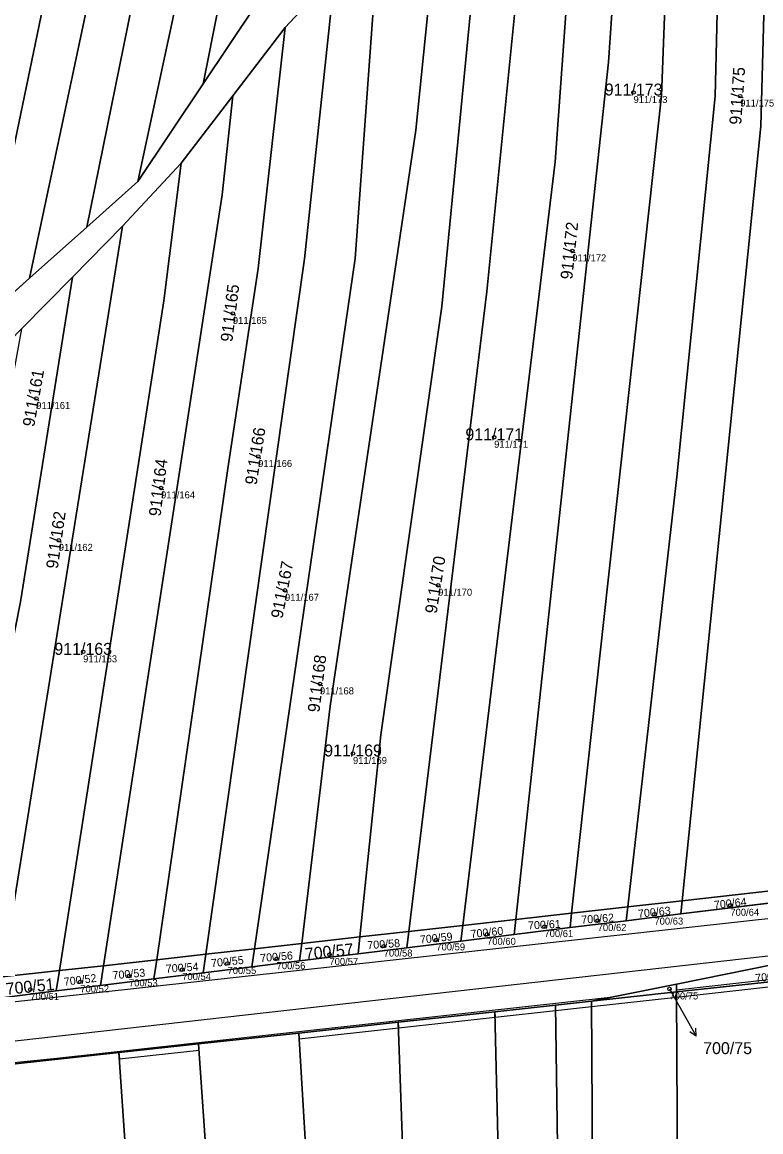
# Model space of a CAD drawing. Extents: x -603967 to -594699, y -1179315 to -1165625.
# Drawn here: x -596660.5 to -596555.4, y -1172077.4 to -1171919.4 of the extents above; entities that cross this region are included whole.
import ezdxf

# ---------------------------------------------------------------- set-up
doc = ezdxf.new("R2010")
doc.units = 0
for name, color, linetype in [('Definiční body', 7, 'Continuous'), ('Hranice parcel', 7, 'Continuous'), ('Parcelní čísla', 7, 'Continuous'), ('Polygon parcely', 7, 'Continuous'), ('Pop  PČ popisy', 7, 'Continuous'), ('Vnitřní kresba', 7, 'Continuous'), ('Věcná břemena k části', 7, 'Continuous')]:
    doc.layers.add(name, color=color, linetype=linetype)

msp = doc.modelspace()

# ---------------------------------------------------------------- linework, layer by layer
at = {"layer": 'Definiční body'}
for centre in [(-596573.48, -1171929.40994), (-596558.29, -1171929.91994), (-596582.2, -1171951.96994), (-596630.52, -1171960.86994), (-596658.51, -1171972.97994), (-596593.32, -1171978.50994), (-596626.92, -1171981.24994), (-596640.74, -1171985.71994), (-596655.3, -1171993.18994), (-596623.1, -1172000.29994), (-596601.29, -1171999.57994), (-596651.84, -1172009.05994), (-596618.12, -1172013.62994), (-596613.42, -1172023.52994), (-596570.5, -1172046.40994), (-596559.69, -1172045.14994), (-596586.16, -1172048.18994), (-596578.58, -1172047.32994), (-596594.33, -1172049.28994), (-596609.04, -1172050.95994), (-596601.55, -1172050.08994), (-596624.29, -1172052.75994), (-596616.77, -1172052.16994), (-596637.73, -1172054.30994), (-596631.28, -1172053.43994), (-596652.24, -1172056.04994), (-596645.31, -1172055.20994), (-596659.36, -1172057.13994), (-596568.36, -1172057.06994)]:
    msp.add_circle(centre, 0.25, dxfattribs=at)
at = {"layer": 'Hranice parcel'}
for p, q in [((-596623.06, -1171920.13), (-596616.01, -1171912.53)), ((-596627.33, -1171917.09), (-596634.75, -1171928.19)), ((-596630.53, -1171929.86), (-596623.06, -1171920.13)), ((-596634.75, -1171928.19), (-596644.04, -1171942.08)), ((-596637.9, -1171939.47), (-596630.53, -1171929.86)), ((-596646.21, -1171948.46), (-596637.9, -1171939.47)), ((-596644.04, -1171942.08), (-596651.33, -1171948.59)), ((-596663.37, -1172055.36), (-596646.21, -1171948.46)), ((-596651.33, -1171948.59), (-596659.47, -1171955.86)), ((-596653.35, -1171955.72), (-596646.21, -1171948.46)), ((-596659.47, -1171955.86), (-596667, -1171962.59)), ((-596660.59, -1171963.08), (-596653.35, -1171955.72)), ((-596551.03, -1172042.76), (-596566.55, -1172044.51)), ((-596566.55, -1172044.51), (-596574.3, -1172045.38)), ((-596566.74, -1172046.38), (-596551.18, -1172044.47)), ((-596566.74, -1172046.38), (-596566.55, -1172044.51)), ((-596582.29, -1172046.28), (-596590.24, -1172047.17)), ((-596582.52, -1172048.33), (-596582.29, -1172046.28)), ((-596574.3, -1172045.38), (-596582.29, -1172046.28)), ((-596574.51, -1172047.34), (-596574.3, -1172045.38)), ((-596574.51, -1172047.34), (-596566.74, -1172046.38)), ((-596590.24, -1172047.17), (-596597.8, -1172048.02)), ((-596590.48, -1172049.31), (-596590.24, -1172047.17)), ((-596582.52, -1172048.33), (-596574.51, -1172047.34)), ((-596605.47, -1172048.88), (-596612.45, -1172049.66)), ((-596605.77, -1172051.2), (-596605.47, -1172048.88)), ((-596597.8, -1172048.02), (-596605.47, -1172048.88)), ((-596598.07, -1172050.25), (-596597.8, -1172048.02)), ((-596598.07, -1172050.25), (-596590.48, -1172049.31)), ((-596590.48, -1172049.31), (-596582.52, -1172048.33)), ((-596620.69, -1172050.58), (-596627.44, -1172051.34)), ((-596621.04, -1172053.08), (-596620.69, -1172050.58)), ((-596612.45, -1172049.66), (-596620.69, -1172050.58)), ((-596612.7, -1172052.05), (-596612.45, -1172049.66)), ((-596605.77, -1172051.2), (-596598.07, -1172050.25)), ((-596634.39, -1172052.12), (-596641.36, -1172052.9)), ((-596634.76, -1172054.77), (-596634.39, -1172052.12)), ((-596627.44, -1172051.34), (-596634.39, -1172052.12)), ((-596627.81, -1172053.91), (-596627.44, -1172051.34)), ((-596621.04, -1172053.08), (-596612.7, -1172052.05)), ((-596612.7, -1172052.05), (-596605.77, -1172051.2)), ((-596648.94, -1172053.75), (-596655.22, -1172054.45)), ((-596649.37, -1172056.57), (-596648.94, -1172053.75)), ((-596641.36, -1172052.9), (-596648.94, -1172053.75)), ((-596641.76, -1172055.63), (-596641.36, -1172052.9)), ((-596634.76, -1172054.77), (-596627.81, -1172053.91)), ((-596627.81, -1172053.91), (-596621.04, -1172053.08)), ((-596550.02, -1172052.87), (-596567.38, -1172056.37)), ((-596655.22, -1172054.45), (-596663.37, -1172055.36)), ((-596655.67, -1172057.35), (-596655.22, -1172054.45)), ((-596649.37, -1172056.57), (-596641.76, -1172055.63)), ((-596641.76, -1172055.63), (-596634.76, -1172054.77)), ((-596567.38, -1172057.49), (-596550.05, -1172055.61)), ((-596663.85, -1172058.36), (-596655.67, -1172057.35)), ((-596655.67, -1172057.35), (-596649.37, -1172056.57)), ((-596567.38, -1172056.37), (-596579.44, -1172058.8)), ((-596567.38, -1172057.49), (-596567.38, -1172056.37)), ((-596579.44, -1172058.8), (-596584.6, -1172059.36)), ((-596579.44, -1172058.8), (-596567.38, -1172057.49)), ((-596593.21, -1172060.3), (-596606.98, -1172061.8)), ((-596584.6, -1172059.36), (-596593.21, -1172060.3)), ((-596606.98, -1172061.8), (-596621.15, -1172063.34)), ((-596621.15, -1172063.34), (-596635.39, -1172064.89)), ((-596635.39, -1172064.89), (-596646.74, -1172066.12)), ((-596646.74, -1172066.12), (-596668.46, -1172068.48))]:
    msp.add_line(p, q, dxfattribs=at)
for points in [[(-596598.38, -1171637.1), (-596595.11, -1171668.55), (-596595.9, -1171699.97), (-596607.56, -1171780.02), (-596621.5, -1171861.61), (-596634.75, -1171928.19)], [(-596600.98, -1171638.12), (-596599.79, -1171667.73), (-596600.76, -1171701.58), (-596616.51, -1171803.75), (-596636.22, -1171905.61), (-596644.04, -1171942.08)], [(-596604.44, -1171639.47), (-596603.65, -1171669.57), (-596608.35, -1171720.66), (-596626.83, -1171828.04), (-596651.33, -1171948.59)], [(-596609.08, -1171641.28), (-596609.02, -1171671.9), (-596613.16, -1171719.01), (-596629.34, -1171813.71), (-596659.47, -1171955.86)], [(-596613.18, -1171642.7), (-596613.49, -1171671.77), (-596618.29, -1171722.48), (-596625.19, -1171756.4), (-596648.25, -1171873.13), (-596654.96, -1171904.69), (-596667, -1171962.59)], [(-596566.55, -1172044.51), (-596555.36, -1171934.18), (-596553.65, -1171870.92)], [(-596574.3, -1172045.38), (-596567.32, -1171984.12), (-596561.86, -1171929.91), (-596560.55, -1171874.7)], [(-596582.29, -1172046.28), (-596569.52, -1171929.86), (-596567.57, -1171878.54)], [(-596590.24, -1172047.17), (-596577.04, -1171925.08), (-596574.08, -1171882.1)], [(-596597.8, -1172048.02), (-596584.62, -1171939.26), (-596580.8, -1171885.78)], [(-596605.47, -1172048.88), (-596594.37, -1171957.76), (-596587.53, -1171889.33)], [(-596612.45, -1172049.66), (-596609.45, -1172020.86), (-596600.79, -1171959.87), (-596594.45, -1171894.83)], [(-596620.69, -1172050.58), (-596616.67, -1172016.81), (-596604.46, -1171934.77), (-596600.89, -1171899.73)], [(-596627.44, -1172051.34), (-596613.12, -1171953.05), (-596609.77, -1171907.25)], [(-596634.39, -1172052.12), (-596620.32, -1171953.07), (-596616.01, -1171912.53)], [(-596641.36, -1172052.9), (-596631.24, -1171982.95), (-596626.9, -1171954.48), (-596623.06, -1171920.13)], [(-596648.94, -1172053.75), (-596632.06, -1171943.97), (-596630.53, -1171929.86)], [(-596655.22, -1172054.45), (-596640.35, -1171959.08), (-596637.9, -1171939.47)], [(-596671.52, -1172056.27), (-596660.76, -1172001.92), (-596653.35, -1171955.72)], [(-596579.98, -1172327.06), (-596578.58, -1172207.98), (-596579.44, -1172058.8)], [(-596569.05, -1172328.76), (-596566.39, -1172235.48), (-596567.38, -1172057.49)], [(-596592.12, -1172325.17), (-596589.97, -1172197.25), (-596593.21, -1172060.3)], [(-596584.28, -1172326.39), (-596582.85, -1172211.37), (-596583.46, -1172139.6), (-596584.6, -1172059.36)], [(-596604.52, -1172323.24), (-596603.43, -1172162.21), (-596606.98, -1172061.8)], [(-596615.52, -1172323.53), (-596615.74, -1172153.84), (-596621.15, -1172063.34)], [(-596627.85, -1172323.64), (-596627.38, -1172180.82), (-596635.39, -1172064.89)], [(-596640.34, -1172323.73), (-596639.72, -1172168.75), (-596646.74, -1172066.12)]]:
    msp.add_lwpolyline(points, dxfattribs=at)
at = {"layer": 'Polygon parcely'}
for points in [[(-596595.11, -1171668.55), (-596595.9, -1171699.97), (-596607.56, -1171780.02), (-596621.5, -1171861.61), (-596634.75, -1171928.19), (-596627.33, -1171917.09), (-596615.52, -1171858.03), (-596604.48, -1171793.91), (-596599.43, -1171759.91), (-596591.55, -1171702.97), (-596591.24, -1171672.57), (-596593.97, -1171635.38), (-596598.38, -1171637.1)], [(-596599.79, -1171667.73), (-596600.76, -1171701.58), (-596616.51, -1171803.75), (-596636.22, -1171905.61), (-596644.04, -1171942.08), (-596634.75, -1171928.19), (-596621.5, -1171861.61), (-596607.56, -1171780.02), (-596595.9, -1171699.97), (-596595.11, -1171668.55), (-596598.38, -1171637.1), (-596600.98, -1171638.12)], [(-596651.33, -1171948.59), (-596644.04, -1171942.08), (-596636.22, -1171905.61), (-596616.51, -1171803.75), (-596600.76, -1171701.58), (-596599.79, -1171667.73), (-596600.98, -1171638.12), (-596604.44, -1171639.47), (-596603.65, -1171669.57), (-596608.35, -1171720.66), (-596626.83, -1171828.04)], [(-596613.16, -1171719.01), (-596629.34, -1171813.71), (-596659.47, -1171955.86), (-596651.33, -1171948.59), (-596626.83, -1171828.04), (-596608.35, -1171720.66), (-596603.65, -1171669.57), (-596604.44, -1171639.47), (-596609.08, -1171641.28), (-596609.02, -1171671.9)], [(-596625.19, -1171756.4), (-596648.25, -1171873.13), (-596654.96, -1171904.69), (-596667, -1171962.59), (-596659.47, -1171955.86), (-596629.34, -1171813.71), (-596613.16, -1171719.01), (-596609.02, -1171671.9), (-596609.08, -1171641.28), (-596613.18, -1171642.7), (-596613.49, -1171671.77), (-596618.29, -1171722.48)], [(-596626.3, -1171671.41), (-596634.31, -1171713.97), (-596636.32, -1171734.54), (-596675.74, -1171922.88), (-596688.82, -1171982.07), (-596667, -1171962.59), (-596654.96, -1171904.69), (-596648.25, -1171873.13), (-596625.19, -1171756.4), (-596618.29, -1171722.48), (-596613.49, -1171671.77), (-596613.18, -1171642.7), (-596624.29, -1171642.57)], [(-596542.08, -1171942.58), (-596539.38, -1171865.07), (-596553.65, -1171870.92), (-596555.36, -1171934.18), (-596566.55, -1172044.51), (-596551.03, -1172042.76)], [(-596555.36, -1171934.18), (-596553.65, -1171870.92), (-596560.55, -1171874.7), (-596561.86, -1171929.91), (-596567.32, -1171984.12), (-596574.3, -1172045.38), (-596566.55, -1172044.51)], [(-596561.86, -1171929.91), (-596560.55, -1171874.7), (-596567.57, -1171878.54), (-596569.52, -1171929.86), (-596582.29, -1172046.28), (-596574.3, -1172045.38), (-596567.32, -1171984.12)], [(-596582.29, -1172046.28), (-596569.52, -1171929.86), (-596567.57, -1171878.54), (-596574.08, -1171882.1), (-596577.04, -1171925.08), (-596590.24, -1172047.17)], [(-596590.24, -1172047.17), (-596577.04, -1171925.08), (-596574.08, -1171882.1), (-596580.8, -1171885.78), (-596584.62, -1171939.26), (-596597.8, -1172048.02)], [(-596597.8, -1172048.02), (-596584.62, -1171939.26), (-596580.8, -1171885.78), (-596587.53, -1171889.33), (-596594.37, -1171957.76), (-596605.47, -1172048.88)], [(-596594.37, -1171957.76), (-596587.53, -1171889.33), (-596594.45, -1171894.83), (-596600.79, -1171959.87), (-596609.45, -1172020.86), (-596612.45, -1172049.66), (-596605.47, -1172048.88)], [(-596600.79, -1171959.87), (-596594.45, -1171894.83), (-596600.89, -1171899.73), (-596604.46, -1171934.77), (-596616.67, -1172016.81), (-596620.69, -1172050.58), (-596612.45, -1172049.66), (-596609.45, -1172020.86)], [(-596604.46, -1171934.77), (-596600.89, -1171899.73), (-596609.77, -1171907.25), (-596613.12, -1171953.05), (-596627.44, -1172051.34), (-596620.69, -1172050.58), (-596616.67, -1172016.81)], [(-596613.12, -1171953.05), (-596609.77, -1171907.25), (-596616.01, -1171912.53), (-596620.32, -1171953.07), (-596634.39, -1172052.12), (-596627.44, -1172051.34)], [(-596620.32, -1171953.07), (-596616.01, -1171912.53), (-596623.06, -1171920.13), (-596626.9, -1171954.48), (-596631.24, -1171982.95), (-596641.36, -1172052.9), (-596634.39, -1172052.12)], [(-596631.24, -1171982.95), (-596626.9, -1171954.48), (-596623.06, -1171920.13), (-596630.53, -1171929.86), (-596632.06, -1171943.97), (-596648.94, -1172053.75), (-596641.36, -1172052.9)], [(-596632.06, -1171943.97), (-596630.53, -1171929.86), (-596637.9, -1171939.47), (-596640.35, -1171959.08), (-596655.22, -1172054.45), (-596648.94, -1172053.75)], [(-596640.35, -1171959.08), (-596637.9, -1171939.47), (-596646.21, -1171948.46), (-596663.37, -1172055.36), (-596655.22, -1172054.45)], [(-596663.37, -1172055.36), (-596646.21, -1171948.46), (-596653.35, -1171955.72), (-596660.76, -1172001.92), (-596671.52, -1172056.27)], [(-596660.76, -1172001.92), (-596653.35, -1171955.72), (-596660.59, -1171963.08), (-596677.69, -1172056.96), (-596671.52, -1172056.27)], [(-596566.74, -1172046.38), (-596551.18, -1172044.47), (-596551.03, -1172042.76), (-596566.55, -1172044.51)], [(-596574.51, -1172047.34), (-596566.74, -1172046.38), (-596566.55, -1172044.51), (-596574.3, -1172045.38)], [(-596590.48, -1172049.31), (-596582.52, -1172048.33), (-596582.29, -1172046.28), (-596590.24, -1172047.17)], [(-596582.52, -1172048.33), (-596574.51, -1172047.34), (-596574.3, -1172045.38), (-596582.29, -1172046.28)], [(-596598.07, -1172050.25), (-596590.48, -1172049.31), (-596590.24, -1172047.17), (-596597.8, -1172048.02)], [(-596612.7, -1172052.05), (-596605.77, -1172051.2), (-596605.47, -1172048.88), (-596612.45, -1172049.66)], [(-596605.77, -1172051.2), (-596598.07, -1172050.25), (-596597.8, -1172048.02), (-596605.47, -1172048.88)], [(-596627.81, -1172053.91), (-596621.04, -1172053.08), (-596620.69, -1172050.58), (-596627.44, -1172051.34)], [(-596621.04, -1172053.08), (-596612.7, -1172052.05), (-596612.45, -1172049.66), (-596620.69, -1172050.58)], [(-596641.76, -1172055.63), (-596634.76, -1172054.77), (-596634.39, -1172052.12), (-596641.36, -1172052.9)], [(-596634.76, -1172054.77), (-596627.81, -1172053.91), (-596627.44, -1172051.34), (-596634.39, -1172052.12)], [(-596655.67, -1172057.35), (-596649.37, -1172056.57), (-596648.94, -1172053.75), (-596655.22, -1172054.45)], [(-596649.37, -1172056.57), (-596641.76, -1172055.63), (-596641.36, -1172052.9), (-596648.94, -1172053.75)], [(-596550.02, -1172052.87), (-596567.38, -1172056.37), (-596567.38, -1172057.49), (-596550.05, -1172055.61)], [(-596663.85, -1172058.36), (-596655.67, -1172057.35), (-596655.22, -1172054.45), (-596663.37, -1172055.36)], [(-596553.66, -1172331.15), (-596552.65, -1172290.86), (-596550.23, -1172154.62), (-596550.05, -1172055.61), (-596567.38, -1172057.49), (-596566.39, -1172235.48), (-596569.05, -1172328.76)], [(-596567.38, -1172056.37), (-596579.44, -1172058.8), (-596567.38, -1172057.49)], [(-596584.6, -1172059.36), (-596583.46, -1172139.6), (-596582.85, -1172211.37), (-596584.28, -1172326.39), (-596579.98, -1172327.06), (-596578.58, -1172207.98), (-596579.44, -1172058.8)], [(-596566.39, -1172235.48), (-596567.38, -1172057.49), (-596579.44, -1172058.8), (-596578.58, -1172207.98), (-596579.98, -1172327.06), (-596569.05, -1172328.76)], [(-596593.21, -1172060.3), (-596606.98, -1172061.8), (-596603.43, -1172162.21), (-596604.52, -1172323.24), (-596592.12, -1172325.17), (-596589.97, -1172197.25)], [(-596593.21, -1172060.3), (-596589.97, -1172197.25), (-596592.12, -1172325.17), (-596584.28, -1172326.39), (-596582.85, -1172211.37), (-596583.46, -1172139.6), (-596584.6, -1172059.36)], [(-596606.98, -1172061.8), (-596621.15, -1172063.34), (-596615.74, -1172153.84), (-596615.52, -1172323.53), (-596604.52, -1172323.24), (-596603.43, -1172162.21)], [(-596621.15, -1172063.34), (-596635.39, -1172064.89), (-596627.38, -1172180.82), (-596627.85, -1172323.64), (-596615.52, -1172323.53), (-596615.74, -1172153.84)], [(-596635.39, -1172064.89), (-596646.74, -1172066.12), (-596639.72, -1172168.75), (-596640.34, -1172323.73), (-596627.85, -1172323.64), (-596627.38, -1172180.82)], [(-596646.74, -1172066.12), (-596668.46, -1172068.48), (-596662.8, -1172155.94), (-596664.14, -1172322.26), (-596640.34, -1172323.73), (-596639.72, -1172168.75)]]:
    msp.add_lwpolyline(points, close=True, dxfattribs=at)
for points in [[(-596783.08, -1172065.14), (-596772.3, -1172058.37), (-596764.85, -1172053.69), (-596741.13, -1172038.79), (-596718.34, -1172021.81), (-596692.4, -1171995.43), (-596668.6, -1171971.23), (-596660.59, -1171963.08), (-596653.35, -1171955.72), (-596646.21, -1171948.46), (-596637.9, -1171939.47), (-596630.53, -1171929.86), (-596623.06, -1171920.13), (-596616.01, -1171912.53), (-596609.77, -1171907.25), (-596600.89, -1171899.73), (-596594.45, -1171894.83), (-596587.53, -1171889.33), (-596580.8, -1171885.78), (-596574.08, -1171882.1), (-596567.57, -1171878.54), (-596560.55, -1171874.7), (-596553.65, -1171870.92)], [(-596627.33, -1171917.09), (-596634.75, -1171928.19), (-596644.04, -1171942.08), (-596651.33, -1171948.59), (-596659.47, -1171955.86), (-596667, -1171962.59), (-596688.82, -1171982.07), (-596693.83, -1171986.54), (-596715.18, -1172011.49), (-596733.29, -1172026.65), (-596737.77, -1172029.67), (-596761.52, -1172045.67), (-596768.78, -1172050.57), (-596783.97, -1172060.8), (-596787.39, -1172062.57), (-596783.41, -1172062.12), (-596783.08, -1172065.14)], [(-596551.18, -1172044.47), (-596566.74, -1172046.38), (-596574.51, -1172047.34), (-596582.52, -1172048.33), (-596590.48, -1172049.31), (-596598.07, -1172050.25), (-596605.77, -1172051.2), (-596612.7, -1172052.05), (-596621.04, -1172053.08), (-596627.81, -1172053.91), (-596634.76, -1172054.77), (-596641.76, -1172055.63), (-596649.37, -1172056.57), (-596655.67, -1172057.35), (-596663.85, -1172058.36)], [(-596668.46, -1172068.48), (-596646.74, -1172066.12), (-596635.39, -1172064.89), (-596621.15, -1172063.34), (-596606.98, -1172061.8), (-596593.21, -1172060.3), (-596584.6, -1172059.36), (-596579.44, -1172058.8), (-596567.38, -1172056.37), (-596550.02, -1172052.87)]]:
    msp.add_lwpolyline(points, dxfattribs=at)
at = {"layer": 'Pop  PČ popisy'}
for p, q in [((-596568.36, -1172057.07), (-596566.04, -1172061.17)), ((-596566.04, -1172061.17), (-596564.54, -1172063.769)), ((-596564.54, -1172063.769), (-596565.474, -1172063.152)), ((-596564.54, -1172063.769), (-596564.607, -1172062.651))]:
    msp.add_line(p, q, dxfattribs=at)
at = {"layer": 'Vnitřní kresba'}
for p, q in [((-596705.84, -1172063.76), (-596540.04, -1172045.45)), ((-596700.13, -1172068.83), (-596538.9, -1172050.58))]:
    msp.add_line(p, q, dxfattribs=at)
at = {"layer": 'Věcná břemena k části'}
for points in [[(-596567.38, -1172057.23), (-596567.38, -1172057.49), (-596567.38, -1172058.23), (-596550.05, -1172056.31), (-596550.05, -1172055.61), (-596550.05, -1172055.31)], [(-596635.39, -1172064.89), (-596621.15, -1172063.34), (-596606.98, -1172061.8), (-596593.21, -1172060.3), (-596584.6, -1172059.36), (-596579.44, -1172058.8), (-596576.81, -1172058.27), (-596655.6, -1172066.99), (-596696.02, -1172071.05), (-596733.9, -1172075.72), (-596747.53, -1172076.54), (-596765.15, -1172079.44), (-596763.76, -1172079.34), (-596755.09, -1172078.34), (-596731.52, -1172075.61), (-596709.32, -1172073.01), (-596697.04, -1172071.57), (-596688.89, -1172070.7), (-596676.08, -1172069.31), (-596668.46, -1172068.48), (-596646.74, -1172066.12)], [(-596584.59, -1172060.13), (-596579.44, -1172059.56), (-596579.44, -1172058.8), (-596584.6, -1172059.36)], [(-596579.44, -1172059.56), (-596567.38, -1172058.23), (-596567.38, -1172057.49), (-596579.44, -1172058.8)], [(-596593.19, -1172061.09), (-596593.21, -1172060.3), (-596606.98, -1172061.8), (-596606.95, -1172062.61)], [(-596593.21, -1172060.3), (-596593.19, -1172061.09), (-596584.59, -1172060.13), (-596584.6, -1172059.36)], [(-596621.15, -1172063.34), (-596621.1, -1172064.18), (-596606.95, -1172062.61), (-596606.98, -1172061.8)], [(-596646.74, -1172066.12), (-596646.68, -1172067.01), (-596635.33, -1172065.76), (-596635.39, -1172064.89)]]:
    msp.add_lwpolyline(points, close=True, dxfattribs=at)

# ---------------------------------------------------------------- texts
at = {"layer": 'Definiční body'}
for s, p in [('911/173', (-596573.48, -1171930.899)), ('911/175', (-596558.29, -1171931.409)), ('911/172', (-596582.2, -1171953.459)), ('911/165', (-596630.52, -1171962.359)), ('911/161', (-596658.51, -1171974.469)), ('911/171', (-596593.32, -1171979.999)), ('911/166', (-596626.92, -1171982.739)), ('911/164', (-596640.74, -1171987.209)), ('911/162', (-596655.3, -1171994.679)), ('911/170', (-596601.29, -1172001.069)), ('911/167', (-596623.1, -1172001.789)), ('911/163', (-596651.84, -1172010.549)), ('911/168', (-596618.12, -1172015.119)), ('911/169', (-596613.42, -1172025.019)), ('700/64', (-596559.69, -1172046.639)), ('700/62', (-596578.58, -1172048.819)), ('700/63', (-596570.5, -1172047.899)), ('700/61', (-596586.16, -1172049.679)), ('700/59', (-596601.55, -1172051.579)), ('700/60', (-596594.33, -1172050.779)), ('700/57', (-596616.77, -1172053.659)), ('700/58', (-596609.04, -1172052.449)), ('700/55', (-596631.28, -1172054.929)), ('700/56', (-596624.29, -1172054.249)), ('700/53', (-596645.31, -1172056.699)), ('700/54', (-596637.73, -1172055.799)), ('700/52', (-596652.24, -1172057.539)), ('700/51', (-596659.36, -1172058.629)), ('700/75', (-596568.36, -1172058.559))]:
    msp.add_text(s, height=0.999996, dxfattribs=at).set_placement(p)
at = {"layer": 'Parcelní čísla'}
for s, height, rotation, p in [('911/175', 1.699998, 86, (-596558.151, -1171934.036)), ('911/172', 1.699998, 84, (-596582.205, -1171956.088)), ('911/165', 1.699998, 83, (-596630.597, -1171964.987)), ('911/161', 1.699998, 80, (-596658.802, -1171977.088)), ('911/166', 1.699998, 81, (-596627.141, -1171985.362)), ('911/164', 1.699998, 83, (-596640.817, -1171989.837)), ('911/162', 1.699998, 82, (-596655.449, -1171997.305)), ('911/170', 1.699998, 81, (-596601.511, -1172003.692)), ('911/167', 1.699998, 79, (-596623.464, -1172004.402)), ('911/168', 1.699998, 83, (-596618.197, -1172017.747)), ('700/64', 1.14, 6, (-596561.972, -1172045.676)), ('700/62', 1.14, 4, (-596580.878, -1172047.776)), ('700/63', 1.14, 6, (-596572.782, -1172046.936)), ('700/61', 1.14, 3, (-596588.466, -1172048.596)), ('700/59', 1.14, 6, (-596603.832, -1172050.616)), ('700/60', 1.14, 6, (-596596.612, -1172049.816)), ('700/57', 1.699998, 6, (-596620.172, -1172052.955)), ('700/58', 1.14, 4, (-596611.338, -1172051.406)), ('700/55', 1.14, 6, (-596633.562, -1172053.966)), ('700/56', 1.14, 5, (-596626.58, -1172053.246)), ('700/53', 1.14, 5, (-596647.6, -1172055.696)), ('700/54', 1.14, 4, (-596640.028, -1172054.756)), ('700/51', 1.699998, 6, (-596662.762, -1172057.925)), ('700/52', 1.14, 7, (-596654.512, -1172056.616)), ('700/76', 1.14, 6, (-596556.092, -1172056.096))]:
    msp.add_text(s, height=height, rotation=rotation, dxfattribs=at).set_placement(p)
for s, p in [('911/173', (-596577.576, -1171929.835)), ('911/171', (-596597.416, -1171978.935)), ('911/163', (-596655.936, -1172009.485)), ('911/169', (-596617.516, -1172023.955)), ('700/75', (-596563.56, -1172066.345))]:
    msp.add_text(s, height=1.699998, dxfattribs=at).set_placement(p)

doc.saveas('drawing.dxf')
